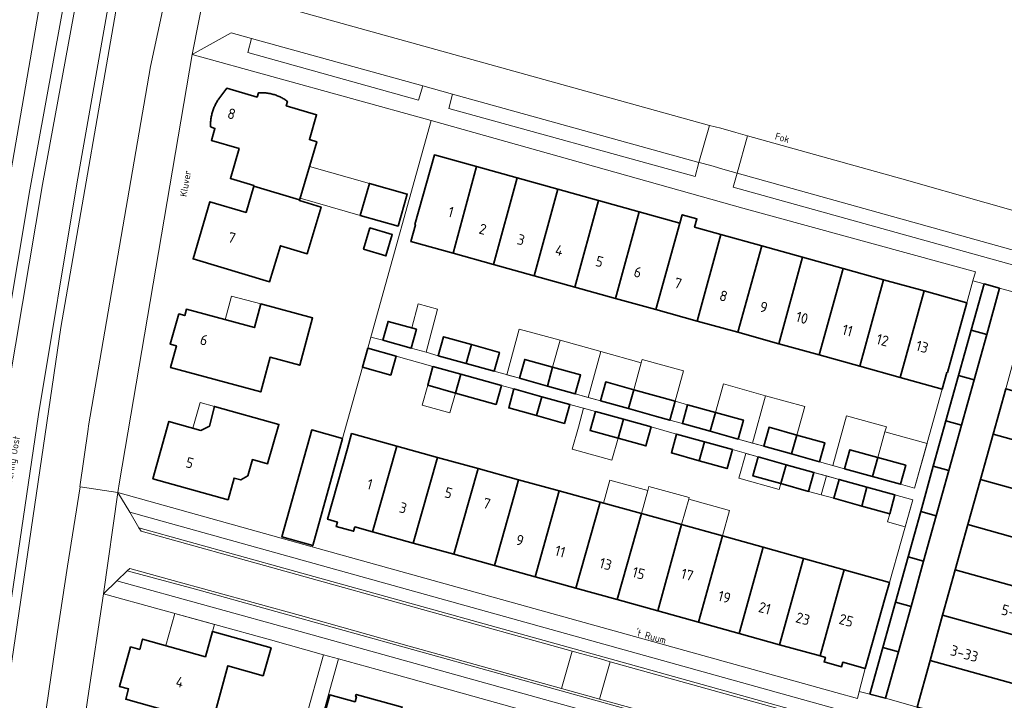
# Model space of a CAD drawing. Header units: metres. Extents: x 149984 to 156489, y 469398 to 478068.
# Tile 715 of 854: x 154388 to 154515, y 473023 to 473110. Entities that reach past the tile are written whole.
import ezdxf
from ezdxf.enums import TextEntityAlignment as Align

# ---------------------------------------------------------------- set-up
doc = ezdxf.new("R2010")
doc.units = ezdxf.units.M
doc.header["$LTSCALE"] = 0.75
for name, color, linetype, lineweight in [('B-WE-OG-BEBOUWING-GV', 6, 'Continuous', 35), ('B-WE-OG-BEBOUWING-T18', 1, 'Continuous', 18), ('B-WE-OG-BEBOUWING_LUIFEL-GV', 6, 'Continuous', 18), ('B-WE-OG-TERREIN_BEGROEID-GV', 252, 'Continuous', 18), ('B-WE-OG-TERREIN_ERF-GV', 252, 'Continuous', 18), ('B-WE-OG-TERREIN_OEVER-GV', 252, 'Continuous', 18), ('B-WE-OG-TOPOGRAFIE-T18', 7, 'Continuous', 18), ('B-WE-OG-WATER-GV', 252, 'Continuous', 18), ('B-WE-VH-OPENVERHARDING_BETONSTRAATSTEEN-GV', 252, 'Continuous', 18), ('B-WE-VH-OPENVERHARDING_STRAATBAKSTEEN-GV', 252, 'Continuous', 18), ('B-WE-VH-OPENVERHARDING_TEGEL-GV', 252, 'Continuous', 18)]:
    doc.layers.add(name, color=color, linetype=linetype, lineweight=lineweight)
doc.styles.add('NLCS-ISO-M500-T18', font='NLCS-ISO.ttf', dxfattribs={"height": 0.9})
doc.styles.add('NLCS-ISO-M750-T18', font='NLCS-ISO.ttf', dxfattribs={"height": 1.35})

msp = doc.modelspace()

# ---------------------------------------------------------------- linework, layer by layer
at = {"layer": 'B-WE-OG-BEBOUWING-GV', "flags": 128}
for points in [[(154420.551, 473100.697), (154420.416, 473100.722), (154420.281, 473100.744), (154420.146, 473100.763), (154420.01, 473100.779), (154419.874, 473100.791), (154419.737, 473100.8), (154419.601, 473100.805), (154419.464, 473100.807), (154419.327, 473100.806), (154419.191, 473100.802), (154419.054, 473100.794), (154418.888, 473100.248), (154415.01, 473101.391), (154413.986, 473100.007), (154413.911, 473099.9), (154413.838, 473099.792), (154413.767, 473099.681), (154413.7, 473099.569), (154413.635, 473099.456), (154413.572, 473099.341), (154413.513, 473099.225), (154413.456, 473099.107), (154413.402, 473098.988), (154413.35, 473098.867), (154413.302, 473098.746), (154413.256, 473098.623), (154413.213, 473098.5), (154413.173, 473098.375), (154413.137, 473098.25), (154413.103, 473098.124), (154413.072, 473097.996), (154413.044, 473097.869), (154413.019, 473097.74), (154412.997, 473097.611), (154412.978, 473097.482), (154412.962, 473097.352), (154412.949, 473097.222), (154412.939, 473097.092), (154412.932, 473096.961), (154412.929, 473096.83), (154412.928, 473096.699), (154412.93, 473096.569), (154412.936, 473096.438), (154413.484, 473096.24), (154413.033, 473094.697), (154416.579, 473093.649), (154415.465, 473089.809), (154418.493, 473088.912), (154418.47, 473088.834), (154424.34, 473087.095), (154424.364, 473087.176), (154426.539, 473094.529), (154425.587, 473094.812), (154426.511, 473097.994), (154422.636, 473099.147), (154422.782, 473099.704), (154422.671, 473099.784), (154422.558, 473099.862), (154422.444, 473099.936), (154422.327, 473100.008), (154422.209, 473100.077), (154422.09, 473100.143), (154421.968, 473100.206), (154421.845, 473100.266), (154421.721, 473100.323), (154421.596, 473100.378), (154421.469, 473100.429), (154421.341, 473100.476), (154421.211, 473100.521), (154421.081, 473100.563), (154420.95, 473100.601), (154420.818, 473100.636), (154420.685, 473100.668)], [(154443.993, 473080.236), (154447.018, 473091.339), (154441.606, 473092.843), (154439.12, 473083.898), (154439.193, 473083.877), (154438.597, 473081.735)], [(154449.179, 473078.795), (154452.229, 473089.891), (154447.018, 473091.339), (154443.993, 473080.236)], [(154424.34, 473087.095), (154418.47, 473088.834), (154417.483, 473085.476), (154412.845, 473086.844), (154410.688, 473079.516), (154420.493, 473076.589), (154421.869, 473081.204), (154425.315, 473080.178), (154427.086, 473086.147), (154424.306, 473086.979)], [(154436.966, 473083.719), (154438.127, 473087.821), (154433.277, 473089.193), (154432.116, 473085.091)], [(154452.229, 473089.891), (154449.179, 473078.795), (154454.398, 473077.345), (154457.442, 473088.442)], [(154459.589, 473075.903), (154462.645, 473086.996), (154457.442, 473088.442), (154454.398, 473077.345)], [(154462.645, 473086.996), (154459.589, 473075.903), (154464.814, 473074.451), (154467.858, 473085.548)], [(154469.992, 473073.013), (154473.061, 473084.102), (154467.858, 473085.548), (154464.814, 473074.451)], [(154475.268, 473071.547), (154478.311, 473082.643), (154474.948, 473083.578), (154475.243, 473084.638), (154473.356, 473085.163), (154473.061, 473084.102), (154469.992, 473073.013)], [(154432.534, 473080.742), (154435.404, 473079.892), (154436.216, 473082.634), (154433.346, 473083.483)], [(154478.311, 473082.643), (154475.268, 473071.547), (154480.476, 473070.1), (154483.563, 473081.183)], [(154480.476, 473070.1), (154485.732, 473068.64), (154488.775, 473079.735), (154483.563, 473081.183)], [(154490.898, 473067.204), (154493.968, 473078.292), (154488.775, 473079.735), (154485.732, 473068.64)], [(154499.171, 473076.846), (154493.968, 473078.292), (154490.898, 473067.204), (154496.128, 473065.751)], [(154501.285, 473064.318), (154504.374, 473075.4), (154499.171, 473076.846), (154496.128, 473065.751)], [(154514.027, 473075.749), (154512.036, 473076.304), (154510.381, 473070.356), (154512.372, 473069.802)], [(154504.374, 473075.4), (154501.285, 473064.318), (154506.682, 473062.819), (154507.28, 473064.967), (154507.35, 473064.948), (154509.837, 473073.882)], [(154408.545, 473068.356), (154407.797, 473065.568), (154419.366, 473062.451), (154420.563, 473066.892), (154424.36, 473065.869), (154425.998, 473071.952), (154419.363, 473073.74), (154418.544, 473070.699), (154409.842, 473073.057), (154409.62, 473072.236), (154408.885, 473072.463), (154407.773, 473068.564)], [(154435.001, 473069.071), (154438.627, 473068.059), (154439.304, 473070.484), (154435.679, 473071.496)], [(154512.372, 473069.802), (154510.381, 473070.356), (154508.765, 473064.547), (154510.756, 473063.994)], [(154446.356, 473068.526), (154442.78, 473069.525), (154442.103, 473067.1), (154445.688, 473066.098)], [(154433.065, 473068.058), (154432.391, 473065.63), (154436.02, 473064.623), (154436.693, 473067.049)], [(154446.356, 473068.526), (154445.688, 473066.098), (154449.251, 473065.102), (154449.929, 473067.528)], [(154452.518, 473064.202), (154456.091, 473063.203), (154456.76, 473065.631), (154453.195, 473066.628)], [(154441.427, 473065.737), (154440.748, 473063.312), (154444.321, 473062.312), (154445.005, 473064.735)], [(154456.76, 473065.631), (154456.091, 473063.203), (154459.665, 473062.204), (154460.343, 473064.629)], [(154445.005, 473064.735), (154444.321, 473062.312), (154449.52, 473060.857), (154450.197, 473063.281)], [(154462.896, 473061.313), (154466.478, 473060.312), (154467.149, 473062.739), (154463.574, 473063.738)], [(154510.756, 473063.994), (154508.765, 473064.547), (154507.15, 473058.739), (154509.139, 473058.186)], [(154454.699, 473059.419), (154455.379, 473061.843), (154451.799, 473062.838), (154451.125, 473060.412)], [(154466.478, 473060.312), (154470.046, 473059.315), (154471.782, 473058.837), (154472.446, 473061.258), (154467.149, 473062.739)], [(154525.486, 473053.638), (154525.694, 473054.386), (154526.977, 473059), (154527.101, 473059.446), (154514.809, 473062.866), (154513.193, 473057.058)], [(154455.379, 473061.843), (154454.699, 473059.419), (154458.268, 473058.427), (154458.943, 473060.853)], [(154415.172, 473048.635), (154415.948, 473051.419), (154416.805, 473051.18), (154417.725, 473051.723), (154418.299, 473053.785), (154420.226, 473053.248), (154421.682, 473058.292), (154413.423, 473060.596), (154412.814, 473058.072), (154411.698, 473057.528), (154407.588, 473058.672), (154405.539, 473051.318)], [(154465.14, 473056.524), (154465.822, 473058.947), (154462.234, 473059.938), (154461.564, 473057.511)], [(154476.942, 473057.408), (154477.618, 473059.833), (154474.049, 473060.824), (154473.376, 473058.398)], [(154476.942, 473057.408), (154480.528, 473056.412), (154481.202, 473058.838), (154477.618, 473059.833)], [(154465.822, 473058.947), (154465.14, 473056.524), (154468.71, 473055.538), (154469.381, 473057.965)], [(154505.534, 473052.931), (154507.523, 473052.378), (154509.139, 473058.186), (154507.15, 473058.739)], [(154426.017, 473042.775), (154429.83, 473056.488), (154425.896, 473057.582), (154422.082, 473043.869)], [(154487.382, 473054.508), (154488.054, 473056.934), (154484.487, 473057.931), (154483.81, 473055.506)], [(154436.787, 473055.516), (154431.006, 473057.123), (154430.472, 473055.221), (154427.923, 473046.139), (154429.193, 473045.784), (154429.034, 473045.207), (154431.261, 473044.593), (154431.416, 473045.162), (154433.691, 473044.531)], [(154475.542, 473053.634), (154476.211, 473056.061), (154472.648, 473057.059), (154471.969, 473054.635)], [(154475.542, 473053.634), (154479.117, 473052.633), (154479.795, 473055.058), (154476.211, 473056.061)], [(154490.95, 473053.511), (154491.627, 473055.936), (154488.054, 473056.934), (154487.382, 473054.508)], [(154523.871, 473047.83), (154524.071, 473048.549), (154525.367, 473053.211), (154525.486, 473053.638), (154513.193, 473057.058), (154511.577, 473051.25)], [(154436.787, 473055.516), (154433.691, 473044.531), (154438.894, 473043.087), (154441.994, 473054.069)], [(154497.748, 473051.624), (154498.424, 473054.05), (154494.846, 473055.046), (154494.17, 473052.62)], [(154438.894, 473043.087), (154444.098, 473041.643), (154447.202, 473052.621), (154441.994, 473054.069)], [(154485.993, 473050.705), (154486.669, 473053.13), (154483.095, 473054.127), (154482.419, 473051.702)], [(154498.424, 473054.05), (154497.748, 473051.624), (154501.322, 473050.628), (154501.998, 473053.054)], [(154452.389, 473051.179), (154447.202, 473052.621), (154444.098, 473041.643), (154449.31, 473040.196), (154451.862, 473049.3)], [(154486.669, 473053.13), (154485.993, 473050.705), (154489.561, 473049.71), (154490.239, 473052.135)], [(154507.523, 473052.378), (154505.534, 473052.931), (154503.918, 473047.124), (154505.907, 473046.571)], [(154454.514, 473038.753), (154457.611, 473049.783), (154452.389, 473051.179), (154451.862, 473049.3), (154449.31, 473040.196)], [(154497.033, 473050.255), (154493.458, 473051.245), (154492.787, 473048.818), (154496.362, 473047.829)], [(154511.577, 473051.25), (154509.961, 473045.443), (154522.256, 473042.022), (154522.456, 473042.741), (154523.753, 473047.406), (154523.871, 473047.83)], [(154457.611, 473049.783), (154454.514, 473038.753), (154459.727, 473037.306), (154462.835, 473048.34)], [(154497.033, 473050.255), (154496.362, 473047.829), (154499.942, 473046.838), (154500.614, 473049.264)], [(154462.835, 473048.34), (154459.727, 473037.306), (154465.027, 473035.835), (154468.127, 473046.878)], [(154473.284, 473045.454), (154468.127, 473046.878), (154465.027, 473035.835), (154470.231, 473034.391)], [(154505.907, 473046.571), (154503.918, 473047.124), (154502.303, 473041.316), (154504.291, 473040.763)], [(154473.284, 473045.454), (154470.231, 473034.391), (154475.434, 473032.947), (154478.519, 473044.002)], [(154520.641, 473036.214), (154520.861, 473037.005), (154522.145, 473041.623), (154522.256, 473042.022), (154509.961, 473045.443), (154508.345, 473039.635)], [(154475.434, 473032.947), (154480.637, 473031.503), (154483.719, 473042.551), (154478.519, 473044.002)], [(154483.719, 473042.551), (154480.637, 473031.503), (154485.841, 473030.059), (154488.921, 473041.099)], [(154494.104, 473039.652), (154488.921, 473041.099), (154485.841, 473030.059), (154491.054, 473028.613), (154493.569, 473037.716)], [(154502.675, 473034.955), (154504.291, 473040.763), (154502.303, 473041.316), (154500.687, 473035.508)], [(154491.054, 473028.613), (154491.709, 473028.431), (154491.547, 473027.854), (154493.776, 473027.232), (154493.935, 473027.8), (154496.794, 473026.998), (154499.354, 473036.087), (154499.902, 473038.034), (154494.104, 473039.652), (154493.569, 473037.716)], [(154506.729, 473033.827), (154519.026, 473030.405), (154519.246, 473031.197), (154520.533, 473035.826), (154520.641, 473036.214), (154508.345, 473039.635)], [(154499.071, 473029.7), (154501.058, 473029.147), (154502.675, 473034.955), (154500.687, 473035.508)], [(154519.026, 473030.405), (154506.729, 473033.827), (154505.113, 473028.019), (154517.411, 473024.597), (154517.641, 473025.425), (154518.931, 473030.063)], [(154419.679, 473026.087), (154420.678, 473029.646), (154413.166, 473031.748), (154412.264, 473028.522), (154404.223, 473030.772), (154403.851, 473029.445), (154402.688, 473029.774), (154401.258, 473024.711), (154402.434, 473024.379), (154402.064, 473023.056), (154413.131, 473019.959), (154415.147, 473027.36)], [(154501.058, 473029.147), (154499.071, 473029.7), (154497.412, 473023.736), (154499.399, 473023.185)], [(154505.113, 473028.019), (154503.457, 473022.067), (154509.311, 473020.46), (154508.831, 473018.728), (154515.282, 473016.939), (154515.704, 473018.457), (154516.038, 473019.659), (154517.324, 473024.284), (154517.411, 473024.597)], [(154434.09, 473010.035), (154437.489, 473022.051), (154431.597, 473023.692), (154431.517, 473023.403), (154431.617, 473023.376), (154431.438, 473022.734), (154428.211, 473023.633), (154425.116, 473012.533)]]:
    msp.add_lwpolyline(points, close=True, dxfattribs=at)
at = {"layer": 'B-WE-OG-BEBOUWING_LUIFEL-GV', "flags": 128}
for points in [[(154432.116, 473085.091), (154433.277, 473089.193), (154425.597, 473091.366), (154424.394, 473087.276)], [(154414.807, 473071.712), (154418.544, 473070.699), (154419.363, 473073.74), (154415.624, 473074.747)], [(154440.536, 473067.55), (154442.023, 473073.068), (154439.532, 473073.739), (154438.7, 473070.653), (154439.304, 473070.484), (154438.627, 473068.059)], [(154457.708, 473069.073), (154452.489, 473070.511), (154450.875, 473064.655), (154452.518, 473064.202), (154453.195, 473066.628), (154456.76, 473065.631)], [(154462.935, 473067.633), (154457.708, 473069.073), (154456.76, 473065.631), (154460.343, 473064.629), (154459.665, 473062.204), (154461.314, 473061.749)], [(154468.107, 473066.203), (154462.935, 473067.633), (154461.314, 473061.749), (154462.896, 473061.313), (154463.574, 473063.738), (154467.149, 473062.739)], [(154468.107, 473066.203), (154467.149, 473062.739), (154472.446, 473061.258), (154473.525, 473065.16), (154468.224, 473066.626)], [(154440.748, 473063.312), (154440.034, 473060.761), (154443.607, 473059.761), (154444.321, 473062.312)], [(154477.618, 473059.833), (154481.202, 473058.838), (154480.528, 473056.412), (154482.357, 473055.907), (154484.052, 473061.975), (154478.639, 473063.487)], [(154410.665, 473057.816), (154411.698, 473057.528), (154412.814, 473058.072), (154413.423, 473060.596), (154411.584, 473061.109)], [(154474.049, 473060.824), (154472.446, 473061.258), (154471.782, 473058.837), (154473.376, 473058.398)], [(154488.054, 473056.934), (154489.071, 473060.572), (154484.052, 473061.975), (154482.357, 473055.907), (154483.81, 473055.506), (154484.487, 473057.931)], [(154460.051, 473057.929), (154459.271, 473055.104), (154464.36, 473053.699), (154465.14, 473056.524), (154461.564, 473057.511), (154462.234, 473059.938), (154460.721, 473060.356)], [(154499.338, 473057.331), (154499.514, 473057.963), (154494.411, 473059.385), (154492.643, 473053.042), (154494.17, 473052.62), (154494.846, 473055.046), (154498.424, 473054.05)], [(154499.338, 473057.331), (154498.424, 473054.05), (154501.998, 473053.054), (154501.322, 473050.628), (154503.135, 473050.123), (154504.729, 473055.829)], [(154485.993, 473050.705), (154482.419, 473051.702), (154483.095, 473054.127), (154481.522, 473054.571), (154480.629, 473051.405), (154485.78, 473049.951)], [(154463.277, 473048.218), (154468.127, 473046.878), (154468.949, 473049.824), (154464.091, 473051.166)], [(154491.849, 473051.69), (154490.239, 473052.135), (154489.561, 473049.71), (154491.178, 473049.263)], [(154491.849, 473051.69), (154491.178, 473049.263), (154492.787, 473048.818), (154493.458, 473051.245)], [(154468.127, 473046.878), (154473.284, 473045.454), (154474.19, 473048.7), (154474.249, 473048.91), (154469.095, 473050.348), (154468.949, 473049.824)], [(154474.19, 473048.7), (154473.284, 473045.454), (154473.424, 473045.415), (154478.403, 473044.034), (154478.519, 473044.002), (154479.423, 473047.24)], [(154499.942, 473046.838), (154499.655, 473045.818), (154501.915, 473045.181), (154502.888, 473048.634), (154500.614, 473049.264)], [(154407.187, 473029.943), (154412.264, 473028.522), (154413.166, 473031.748), (154413.419, 473032.651), (154408.337, 473034.053)]]:
    msp.add_lwpolyline(points, close=True, dxfattribs=at)
at = {"layer": 'B-WE-OG-TERREIN_BEGROEID-GV', "flags": 128}
msp.add_lwpolyline([(154373.081, 472991.265), (154375.406, 472991.034), (154376.228, 472997.92), (154379.146, 473020.348), (154385.062, 473060.548), (154389.765, 473088.353), (154393.778, 473110.352), (154398.796, 473137.147), (154401.433, 473152.193), (154398.479, 473152.741), (154398.152, 473151.058), (154397.896, 473149.743), (154396.013, 473140.06), (154393.79, 473128.1), (154387.34, 473090.69), (154383.24, 473064.61), (154378.85, 473034.33), (154374.36, 473001.33), (154374.19, 473000), (154373.226, 472992.408)], close=True, dxfattribs=at)
for points in [[(154408.663, 473150.931), (154401.666, 473116.239), (154393.749, 473070.705), (154384.304, 473006.701), (154382.998, 472997.271), (154382.566, 472990.108), (154383.141, 472990.031), (154383.127, 472989.899), (154386.327, 472989.461)], [(154387.467, 472990.223), (154388.807, 473000), (154389.864, 473007.63), (154390.22, 473010.353), (154393.305, 473031.69), (154394.593, 473040.102), (154396.215, 473050.274), (154396.177, 473050.279), (154397.226, 473057.668), (154397.272, 473058.126), (154405.22, 473104.189), (154407.698, 473115.724), (154413.416, 473147.632), (154411.556, 473150.369), (154408.89, 473150.811), (154408.904, 473150.889), (154408.663, 473150.931)], [(154431.038, 473124.475), (154428.588, 473123.135), (154428.734, 473122.781), (154429.078, 473121.092), (154429.051, 473119.369), (154428.653, 473117.692), (154427.904, 473116.142), (154426.233, 473114.239), (154424.035, 473112.977), (154423.639, 473111.373), (154476.849, 473096.607), (154478.306, 473096.255)], [(154478.306, 473096.255), (154480.229, 473095.721), (154481.728, 473095.279), (154501.483, 473089.782), (154523.127, 473083.638), (154537.648, 473108.071), (154518.842, 473119.323)]]:
    msp.add_lwpolyline(points, dxfattribs=at)
at = {"layer": 'B-WE-OG-TERREIN_ERF-GV', "flags": 128}
for points in [[(154401.057, 473049.586), (154425.968, 473042.6), (154426.017, 473042.775), (154422.082, 473043.869), (154425.896, 473057.582), (154429.83, 473056.488), (154432.391, 473065.63), (154433.065, 473068.058), (154433.46, 473069.476), (154441.197, 473097.231), (154410.559, 473105.696), (154401.257, 473050.931)], [(154418.47, 473088.834), (154418.493, 473088.912), (154415.465, 473089.809), (154416.579, 473093.649), (154413.033, 473094.697), (154413.484, 473096.24), (154412.936, 473096.438), (154412.93, 473096.569), (154412.928, 473096.699), (154412.929, 473096.83), (154412.932, 473096.961), (154412.939, 473097.092), (154412.949, 473097.222), (154412.962, 473097.352), (154412.978, 473097.482), (154412.997, 473097.611), (154413.019, 473097.74), (154413.044, 473097.869), (154413.072, 473097.996), (154413.103, 473098.124), (154413.137, 473098.25), (154413.173, 473098.375), (154413.213, 473098.5), (154413.256, 473098.623), (154413.302, 473098.746), (154413.35, 473098.867), (154413.402, 473098.988), (154413.456, 473099.107), (154413.513, 473099.225), (154413.572, 473099.341), (154413.635, 473099.456), (154413.7, 473099.569), (154413.767, 473099.681), (154413.838, 473099.792), (154413.911, 473099.9), (154413.986, 473100.007), (154415.01, 473101.391), (154418.888, 473100.248), (154419.054, 473100.794), (154419.191, 473100.802), (154419.327, 473100.806), (154419.464, 473100.807), (154419.601, 473100.805), (154419.737, 473100.8), (154419.874, 473100.791), (154420.01, 473100.779), (154420.146, 473100.763), (154420.281, 473100.744), (154420.416, 473100.722), (154420.551, 473100.697), (154420.685, 473100.668), (154420.818, 473100.636), (154420.95, 473100.601), (154421.081, 473100.563), (154421.211, 473100.521), (154421.341, 473100.476), (154421.469, 473100.429), (154421.596, 473100.378), (154421.721, 473100.323), (154421.845, 473100.266), (154421.968, 473100.206), (154422.09, 473100.143), (154422.209, 473100.077), (154422.327, 473100.008), (154422.444, 473099.936), (154422.558, 473099.862), (154422.671, 473099.784), (154422.782, 473099.704), (154422.636, 473099.147), (154426.511, 473097.994), (154425.587, 473094.812), (154426.539, 473094.529), (154424.364, 473087.176), (154424.34, 473087.095), (154424.306, 473086.979), (154427.086, 473086.147), (154425.315, 473080.178), (154421.869, 473081.204), (154420.493, 473076.589), (154410.688, 473079.516), (154412.845, 473086.844), (154417.483, 473085.476)], [(154485.732, 473068.64), (154480.476, 473070.1), (154475.268, 473071.547), (154469.992, 473073.013), (154464.814, 473074.451), (154459.589, 473075.903), (154454.398, 473077.345), (154449.179, 473078.795), (154443.993, 473080.236), (154438.597, 473081.735), (154439.193, 473083.877), (154439.12, 473083.898), (154441.606, 473092.843), (154447.018, 473091.339), (154452.229, 473089.891), (154457.442, 473088.442), (154462.645, 473086.996), (154467.858, 473085.548), (154473.061, 473084.102), (154473.356, 473085.163), (154475.243, 473084.638), (154474.948, 473083.578), (154478.311, 473082.643), (154483.563, 473081.183), (154488.775, 473079.735), (154493.968, 473078.292), (154499.171, 473076.846), (154504.374, 473075.4), (154509.837, 473073.882), (154510.581, 473076.716), (154510.92, 473077.84), (154481.139, 473086.023), (154441.197, 473097.231), (154433.46, 473069.476), (154435.001, 473069.071), (154435.679, 473071.496), (154439.304, 473070.484), (154438.627, 473068.059), (154440.536, 473067.55), (154442.103, 473067.1), (154442.78, 473069.525), (154446.356, 473068.526), (154449.929, 473067.528), (154449.251, 473065.102), (154452.518, 473064.202), (154453.195, 473066.628), (154456.76, 473065.631), (154460.343, 473064.629), (154459.665, 473062.204), (154462.896, 473061.313), (154463.574, 473063.738), (154467.149, 473062.739), (154472.446, 473061.258), (154471.782, 473058.837), (154473.376, 473058.398), (154474.049, 473060.824), (154477.618, 473059.833), (154481.202, 473058.838), (154480.528, 473056.412), (154483.81, 473055.506), (154484.487, 473057.931), (154488.054, 473056.934), (154491.627, 473055.936), (154490.95, 473053.511), (154494.17, 473052.62), (154494.846, 473055.046), (154498.424, 473054.05), (154501.998, 473053.054), (154501.322, 473050.628), (154503.135, 473050.123), (154506.682, 473062.819), (154501.285, 473064.318), (154496.128, 473065.751), (154490.898, 473067.204)], [(154436.966, 473083.719), (154432.116, 473085.091), (154433.277, 473089.193), (154438.127, 473087.821)], [(154432.534, 473080.742), (154433.346, 473083.483), (154436.216, 473082.634), (154435.404, 473079.892)], [(154512.372, 473069.802), (154510.756, 473063.994), (154509.139, 473058.186), (154507.523, 473052.378), (154505.907, 473046.571), (154504.291, 473040.763), (154502.675, 473034.955), (154501.058, 473029.147), (154499.399, 473023.185), (154503.457, 473022.067), (154505.113, 473028.019), (154506.729, 473033.827), (154508.345, 473039.635), (154509.961, 473045.443), (154511.577, 473051.25), (154513.193, 473057.058), (154514.809, 473062.866), (154516.425, 473068.674), (154518.081, 473074.626), (154514.027, 473075.749)], [(154418.544, 473070.699), (154419.363, 473073.74), (154425.998, 473071.952), (154424.36, 473065.869), (154420.563, 473066.892), (154419.366, 473062.451), (154407.797, 473065.568), (154408.545, 473068.356), (154407.773, 473068.564), (154408.885, 473072.463), (154409.62, 473072.236), (154409.842, 473073.057)], [(154444.098, 473041.643), (154438.894, 473043.087), (154433.691, 473044.531), (154431.416, 473045.162), (154431.261, 473044.593), (154429.034, 473045.207), (154429.193, 473045.784), (154427.923, 473046.139), (154430.472, 473055.221), (154431.006, 473057.123), (154436.787, 473055.516), (154441.994, 473054.069), (154447.202, 473052.621), (154452.389, 473051.179), (154457.611, 473049.783), (154462.835, 473048.34), (154468.127, 473046.878), (154473.284, 473045.454), (154478.519, 473044.002), (154483.719, 473042.551), (154488.921, 473041.099), (154494.104, 473039.652), (154499.902, 473038.034), (154502.888, 473048.634), (154500.614, 473049.264), (154499.942, 473046.838), (154496.362, 473047.829), (154492.787, 473048.818), (154493.458, 473051.245), (154490.239, 473052.135), (154489.561, 473049.71), (154485.993, 473050.705), (154482.419, 473051.702), (154483.095, 473054.127), (154479.795, 473055.058), (154479.117, 473052.633), (154475.542, 473053.634), (154471.969, 473054.635), (154472.648, 473057.059), (154469.381, 473057.965), (154468.71, 473055.538), (154465.14, 473056.524), (154461.564, 473057.511), (154462.234, 473059.938), (154458.943, 473060.853), (154458.268, 473058.427), (154454.699, 473059.419), (154451.125, 473060.412), (154451.799, 473062.838), (154450.197, 473063.281), (154449.52, 473060.857), (154444.321, 473062.312), (154440.748, 473063.312), (154441.427, 473065.737), (154436.693, 473067.049), (154436.02, 473064.623), (154432.391, 473065.63), (154429.83, 473056.488), (154426.017, 473042.775), (154425.968, 473042.6), (154493.063, 473023.91), (154495.839, 473023.153), (154496.021, 473024.064), (154496.794, 473026.998), (154493.935, 473027.8), (154493.776, 473027.232), (154491.547, 473027.854), (154491.709, 473028.431), (154491.054, 473028.613), (154485.841, 473030.059), (154480.637, 473031.503), (154475.434, 473032.947), (154470.231, 473034.391), (154465.027, 473035.835), (154459.727, 473037.306), (154454.514, 473038.753), (154449.31, 473040.196)], [(154413.423, 473060.596), (154421.682, 473058.292), (154420.226, 473053.248), (154418.299, 473053.785), (154417.725, 473051.723), (154416.805, 473051.18), (154415.948, 473051.419), (154415.172, 473048.635), (154405.539, 473051.318), (154407.588, 473058.672), (154411.698, 473057.528), (154412.814, 473058.072)], [(154412.264, 473028.522), (154413.166, 473031.748), (154420.678, 473029.646), (154419.679, 473026.087), (154415.147, 473027.36), (154413.131, 473019.959), (154402.064, 473023.056), (154402.434, 473024.379), (154401.258, 473024.711), (154402.688, 473029.774), (154403.851, 473029.445), (154404.223, 473030.772)]]:
    msp.add_lwpolyline(points, close=True, dxfattribs=at)
for points in [[(154423.359, 473014.243), (154427.408, 473028.775), (154420.618, 473030.666), (154399.192, 473036.575), (154397.216, 473023.23), (154395.27, 473009.689)], [(154467.15, 473017.678), (154436.766, 473026.186), (154429.316, 473028.249), (154429.304, 473028.252), (154422.099, 473002.397)], [(154425.116, 473012.533), (154428.211, 473023.633), (154431.438, 473022.734), (154431.617, 473023.376), (154431.517, 473023.403), (154431.597, 473023.692), (154437.489, 473022.051)]]:
    msp.add_lwpolyline(points, dxfattribs=at)
at = {"layer": 'B-WE-OG-TERREIN_OEVER-GV', "flags": 128}
for points in [[(154401.433, 473152.193), (154398.796, 473137.147), (154393.778, 473110.352), (154389.765, 473088.353), (154385.062, 473060.548), (154379.146, 473020.348), (154376.228, 472997.92), (154375.406, 472991.034), (154376.321, 472990.943), (154376.883, 472990.868), (154377.991, 473000), (154379.3, 473010.79), (154385.34, 473053.2), (154391.4, 473089.03), (154397.96, 473124.87), (154401.74, 473144.51), (154401.96, 473146.29), (154402.33, 473148.81), (154402.956, 473151.92), (154403.503, 473154.637), (154402.69, 473154.788), (154402.194, 473152.052)], [(154407.677, 473151.102), (154406.3, 473144.51), (154400.03, 473113.16), (154395.8, 473089.12), (154390.88, 473059.56), (154386.55, 473030.2), (154382.368, 473000), (154382, 472997.34), (154381.511, 472990.249), (154382.566, 472990.108), (154382.998, 472997.271), (154384.304, 473006.701), (154393.749, 473070.705), (154401.666, 473116.239), (154408.663, 473150.931), (154408.904, 473150.889), (154409.386, 473153.547), (154408.214, 473153.764)]]:
    msp.add_lwpolyline(points, close=True, dxfattribs=at)
at = {"layer": 'B-WE-OG-WATER-GV', "flags": 128}
for points in [[(154397.96, 473124.87), (154391.4, 473089.03), (154385.34, 473053.2)], [(154386.55, 473030.2), (154390.88, 473059.56), (154395.8, 473089.12), (154400.03, 473113.16)]]:
    msp.add_lwpolyline(points, dxfattribs=at)
at = {"layer": 'B-WE-VH-OPENVERHARDING_BETONSTRAATSTEEN-GV', "flags": 128}
for points in [[(154396.215, 473050.274), (154401.057, 473049.586), (154401.257, 473050.931), (154410.559, 473105.696), (154412.331, 473114.578), (154407.698, 473115.724), (154405.22, 473104.189), (154397.272, 473058.126), (154397.226, 473057.668), (154396.177, 473050.279)], [(154419.941, 473112.402), (154416.24, 473113.435), (154412.331, 473114.578), (154410.559, 473105.696), (154415.558, 473108.485), (154418.173, 473107.763), (154440.114, 473101.701), (154443.932, 473100.616), (154475.507, 473091.85), (154476.849, 473096.607), (154423.639, 473111.373), (154421.724, 473111.904)], [(154418.173, 473107.763), (154417.695, 473105.972), (154439.564, 473099.866), (154440.114, 473101.701)], [(154475.507, 473091.85), (154443.932, 473100.616), (154443.443, 473098.786), (154475.004, 473090.069)], [(154480.229, 473095.721), (154478.306, 473096.255), (154476.849, 473096.607), (154475.507, 473091.85), (154475.525, 473091.845), (154477.008, 473091.469), (154478.879, 473090.923), (154480.395, 473090.488), (154481.728, 473095.279)], [(154480.395, 473090.488), (154529.841, 473076.717), (154531.759, 473076.199), (154533.06, 473080.873), (154523.127, 473083.638), (154501.483, 473089.782), (154481.728, 473095.279)], [(154480.395, 473090.488), (154479.883, 473088.716), (154529.358, 473074.967), (154529.841, 473076.717)], [(154401.057, 473049.586), (154396.215, 473050.274), (154394.593, 473040.102), (154393.305, 473031.69), (154390.22, 473010.353), (154389.864, 473007.63), (154388.807, 473000), (154387.467, 472990.223), (154386.918, 472985.905), (154386.209, 472979.901), (154385.836, 472975.817), (154385.599, 472972.549), (154389.567, 472971.412), (154390.536, 472971.141), (154391.354, 472980.275), (154391.562, 472982.195), (154392.505, 472989.167), (154393.388, 472995.986), (154393.939, 473000), (154395.27, 473009.689), (154397.216, 473023.23), (154399.192, 473036.575)], [(154457.909, 473024.448), (154459.267, 473029.224), (154404.028, 473044.597), (154403.755, 473045.046), (154402.576, 473047.035), (154401.057, 473049.586), (154399.192, 473036.575), (154400.929, 473038.251), (154402.263, 473039.529), (154402.587, 473039.84), (154407.671, 473038.42), (154424.44, 473033.801), (154438.389, 473029.888)], [(154499.399, 473023.185), (154497.412, 473023.736), (154496.021, 473024.064), (154495.839, 473023.153), (154493.063, 473023.91), (154425.968, 473042.6), (154401.057, 473049.586), (154402.576, 473047.035), (154516.513, 473015.312), (154519.328, 473016.885), (154519.467, 473017.41), (154515.704, 473018.457), (154515.282, 473016.939), (154508.831, 473018.728), (154509.311, 473020.46), (154503.457, 473022.067)], [(154514.45, 473014.191), (154516.513, 473015.312), (154402.576, 473047.035), (154403.755, 473045.046), (154423.086, 473039.647), (154466.426, 473027.583)], [(154459.267, 473029.224), (154460.323, 473028.928), (154462.875, 473028.229), (154464.137, 473027.868), (154496.955, 473018.728), (154498.288, 473018.374), (154512.862, 473014.304), (154514.2, 473013.89), (154514.262, 473014.089), (154514.45, 473014.191), (154466.426, 473027.583), (154423.086, 473039.647), (154403.755, 473045.046), (154404.028, 473044.597)], [(154525.414, 473005.69), (154477.76, 473018.905), (154466.167, 473022.146), (154462.773, 473023.08), (154461.746, 473023.359), (154458.968, 473024.151), (154457.909, 473024.448), (154438.389, 473029.888), (154424.44, 473033.801), (154407.671, 473038.42), (154402.587, 473039.84), (154402.263, 473039.529), (154410.99, 473037.164), (154525.305, 473005.375)], [(154400.929, 473038.251), (154424.425, 473031.763), (154497.627, 473011.357), (154524.92, 473003.818), (154525.305, 473005.375), (154410.99, 473037.164), (154402.263, 473039.529)], [(154458.968, 473024.151), (154461.746, 473023.359), (154462.773, 473023.08), (154464.137, 473027.868), (154462.875, 473028.229), (154460.323, 473028.928), (154459.267, 473029.224), (154457.909, 473024.448)], [(154462.773, 473023.08), (154466.167, 473022.146), (154477.76, 473018.905), (154525.414, 473005.69), (154527.817, 473005.014), (154535.785, 473002.797), (154544.381, 473000.428), (154545.736, 473005.26), (154543.115, 473006.009), (154526.919, 473010.488), (154514.2, 473013.89), (154512.862, 473014.304), (154498.288, 473018.374), (154496.955, 473018.728), (154464.137, 473027.868)]]:
    msp.add_lwpolyline(points, close=True, dxfattribs=at)
for points in [[(154529.358, 473074.967), (154479.883, 473088.716), (154480.395, 473090.488), (154478.879, 473090.923), (154477.008, 473091.469), (154475.525, 473091.845), (154475.507, 473091.85), (154475.004, 473090.069), (154443.443, 473098.786), (154443.932, 473100.616), (154440.114, 473101.701), (154439.564, 473099.866), (154417.695, 473105.972), (154418.173, 473107.763), (154415.558, 473108.485), (154410.559, 473105.696), (154441.197, 473097.231), (154481.139, 473086.023), (154510.92, 473077.84), (154510.581, 473076.716), (154512.036, 473076.304), (154514.027, 473075.749), (154518.081, 473074.626)], [(154524.92, 473003.818), (154497.627, 473011.357), (154424.425, 473031.763), (154400.929, 473038.251), (154399.192, 473036.575), (154420.618, 473030.666), (154427.408, 473028.775), (154429.304, 473028.252), (154429.316, 473028.249), (154436.766, 473026.186), (154467.15, 473017.678), (154496.612, 473009.514), (154496.603, 473009.482), (154496.707, 473009.453), (154498.576, 473008.941), (154498.492, 473008.655), (154501.716, 473007.76), (154501.731, 473007.813), (154520.102, 473002.697)]]:
    msp.add_lwpolyline(points, dxfattribs=at)
at = {"layer": 'B-WE-VH-OPENVERHARDING_STRAATBAKSTEEN-GV', "flags": 128}
msp.add_lwpolyline([(154387.34, 473090.69), (154393.79, 473128.1), (154396.013, 473140.06), (154397.896, 473149.743), (154392.834, 473150.674), (154391.953, 473146.232), (154391.61, 473144.5), (154390.889, 473140.728), (154388.71, 473129.32), (154388.396, 473127.584)], dxfattribs=at)
at = {"layer": 'B-WE-VH-OPENVERHARDING_TEGEL-GV', "flags": 128}
msp.add_lwpolyline([(154459.665, 473062.204), (154456.091, 473063.203), (154452.518, 473064.202), (154449.251, 473065.102), (154445.688, 473066.098), (154442.103, 473067.1), (154440.536, 473067.55), (154438.627, 473068.059), (154435.001, 473069.071), (154433.46, 473069.476), (154433.065, 473068.058), (154436.693, 473067.049), (154441.427, 473065.737), (154445.005, 473064.735), (154450.197, 473063.281), (154451.799, 473062.838), (154455.379, 473061.843), (154458.943, 473060.853), (154462.234, 473059.938), (154465.822, 473058.947), (154469.381, 473057.965), (154472.648, 473057.059), (154476.211, 473056.061), (154479.795, 473055.058), (154483.095, 473054.127), (154486.669, 473053.13), (154490.239, 473052.135), (154493.458, 473051.245), (154497.033, 473050.255), (154500.614, 473049.264), (154502.888, 473048.634), (154499.902, 473038.034), (154499.354, 473036.087), (154496.794, 473026.998), (154496.021, 473024.064), (154497.412, 473023.736), (154499.071, 473029.7), (154500.687, 473035.508), (154502.303, 473041.316), (154503.918, 473047.124), (154505.534, 473052.931), (154507.15, 473058.739), (154508.765, 473064.547), (154510.381, 473070.356), (154512.036, 473076.304), (154510.581, 473076.716), (154509.837, 473073.882), (154507.35, 473064.948), (154507.28, 473064.967), (154506.682, 473062.819), (154503.135, 473050.123), (154501.322, 473050.628), (154497.748, 473051.624), (154494.17, 473052.62), (154490.95, 473053.511), (154487.382, 473054.508), (154483.81, 473055.506), (154480.528, 473056.412), (154476.942, 473057.408), (154473.376, 473058.398), (154471.782, 473058.837), (154470.046, 473059.315), (154466.478, 473060.312), (154462.896, 473061.313)], close=True, dxfattribs=at)
msp.add_lwpolyline([(154422.099, 473002.397), (154429.304, 473028.252), (154427.408, 473028.775), (154423.359, 473014.243)], dxfattribs=at)

# ---------------------------------------------------------------- texts
at = {"layer": 'B-WE-OG-BEBOUWING-T18', "style": 'NLCS-ISO-M750-T18'}
for s, rotation, p in [('8', 343.6, (154415.622, 473098.103)), ('1', 344.5, (154443.723, 473085.521)), ('2', 344.5, (154447.813, 473083.326)), ('7', 343.7, (154415.653, 473082.219)), ('3', 344.5, (154452.712, 473081.965)), ('4', 344.5, (154457.612, 473080.604)), ('5', 344.5, (154462.77, 473079.171)), ('6', 344.5, (154467.669, 473077.809)), ('7', 344.5, (154472.827, 473076.377)), ('8', 344.5, (154478.655, 473074.758)), ('9', 344.5, (154483.812, 473073.325)), ('10', 344.5, (154488.712, 473071.963)), ('11', 344.5, (154494.54, 473070.344)), ('6', 344.1, (154412.091, 473069.119)), ('12', 344.5, (154499.027, 473069.097)), ('13', 344.5, (154504.116, 473068.246)), ('5', 344.5, (154410.263, 473053.369)), ('1', 344.4, (154433.337, 473050.625)), ('5', 344.5, (154443.423, 473049.52)), ('3', 344.6, (154437.61, 473047.595)), ('7', 344.5, (154448.322, 473048.158)), ('9', 344.6, (154452.568, 473043.443)), ('11', 344.6, (154457.726, 473042.013)), ('13', 344.6, (154463.555, 473040.395)), ('15', 344.6, (154467.784, 473039.221)), ('17', 344.6, (154474.008, 473039.028)), ('19', 344.6, (154478.77, 473036.172)), ('21', 344.6, (154483.928, 473034.741)), ('5-31', 344.5, (154515.92, 473034.168)), ('23', 344.6, (154488.828, 473033.381)), ('25', 344.3, (154494.378, 473033.175)), ('3-33', 344.5, (154509.516, 473028.921)), ('4', 344.4, (154408.998, 473025.269))]:
    msp.add_text(s, height=1.35, rotation=rotation, dxfattribs=at).set_placement(p, align=Align.MIDDLE)
at = {"layer": 'B-WE-OG-TOPOGRAFIE-T18', "style": 'NLCS-ISO-M500-T18'}
for s, rotation, p in [('Fok', 344.5, (154486.187, 473095.03)), ('Kluver', 79.9, (154409.704, 473089.168)), ('Ringwetering Oost', 80.3, (154387.4, 473052.03)), ("'t Ruum", 344.5, (154469.372, 473031.207))]:
    msp.add_text(s, height=0.9, rotation=rotation, dxfattribs=at).set_placement(p, align=Align.MIDDLE)

doc.saveas('drawing.dxf')
